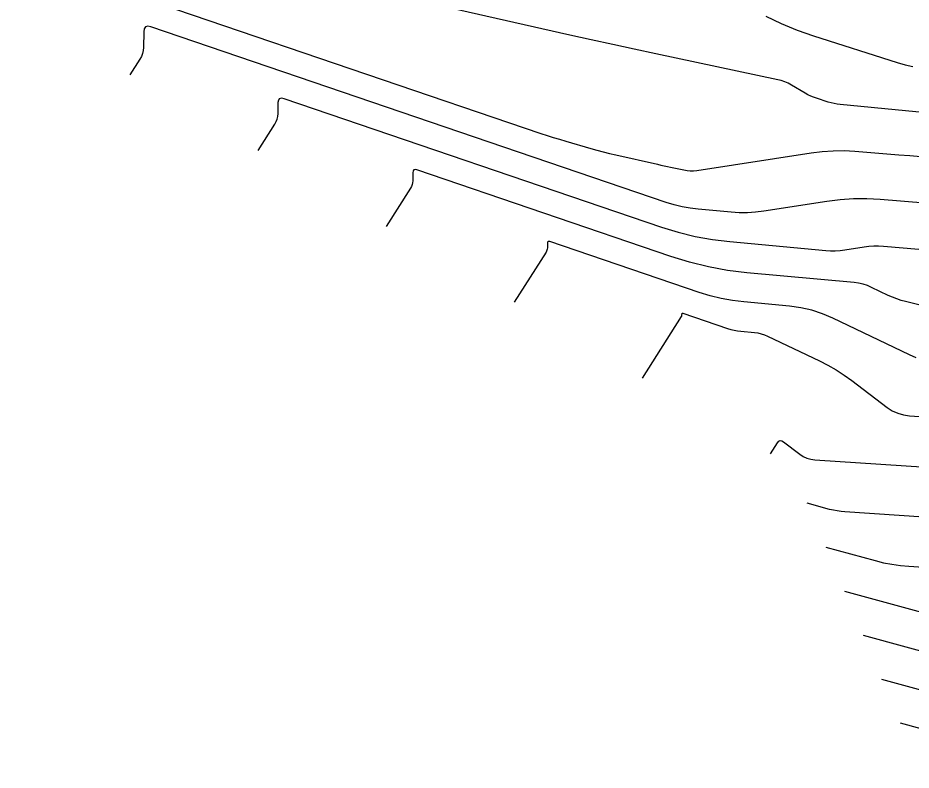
# Model space of a CAD drawing. Extents: x 1354696 to 1366163, y 660729 to 670380.
# Drawn here: x 1361219.1 to 1361301.8, y 664394.7 to 664464.3 of the extents above; entities that cross this region are included whole.
import ezdxf

# ---------------------------------------------------------------- set-up
doc = ezdxf.new("R2010")
doc.units = 0
doc.layers.add('R_Contours', color=7, linetype='Continuous')

msp = doc.modelspace()

# ---------------------------------------------------------------- linework, layer by layer
at = {"layer": 'R_Contours'}
for points in [[(1361306.352, 664455.21), (1361295.202, 664456.297), (1361294.919, 664456.333), (1361294.64, 664456.382), (1361294.363, 664456.447), (1361294.089, 664456.526), (1361293.001, 664456.873), (1361292.732, 664456.967), (1361292.47, 664457.076), (1361292.215, 664457.2), (1361291.966, 664457.339), (1361290.679, 664458.104), (1361290.377, 664458.267), (1361290.065, 664458.404), (1361289.743, 664458.515), (1361289.411, 664458.599), (1361278.126, 664460.983), (1361276.134, 664461.408), (1361274.143, 664461.84), (1361272.154, 664462.28), (1361270.166, 664462.727), (1361225.012, 664472.977)], [(1361219.052, 664470.128), (1361267.49, 664453.626), (1361268.06, 664453.436), (1361268.632, 664453.252), (1361269.207, 664453.075), (1361269.783, 664452.905), (1361272.094, 664452.237), (1361272.673, 664452.075), (1361273.253, 664451.92), (1361273.837, 664451.775), (1361274.422, 664451.637), (1361278.284, 664450.761), (1361278.587, 664450.692), (1361278.89, 664450.625), (1361279.194, 664450.56), (1361279.497, 664450.495), (1361280.713, 664450.238), (1361281.017, 664450.188), (1361281.322, 664450.165), (1361281.628, 664450.171), (1361281.934, 664450.204), (1361292.523, 664451.831), (1361293.531, 664451.956), (1361294.542, 664452.022), (1361295.555, 664452.029), (1361296.569, 664451.977), (1361300.633, 664451.65), (1361301.649, 664451.566), (1361302.665, 664451.478)], [(1361288.303, 664464.492), (1361289.74, 664463.796), (1361291.215, 664463.183), (1361292.727, 664462.654), (1361300.488, 664460.18), (1361301.204, 664459.973), (1361301.927, 664459.804)], [(1361311.325, 664446.497), (1361298.895, 664447.498), (1361297.66, 664447.561), (1361296.427, 664447.553), (1361295.197, 664447.472), (1361293.969, 664447.32), (1361288.12, 664446.421), (1361287.365, 664446.328), (1361286.608, 664446.282), (1361285.851, 664446.282), (1361285.092, 664446.329), (1361282.052, 664446.608), (1361281.297, 664446.7), (1361280.552, 664446.836), (1361279.815, 664447.016), (1361279.088, 664447.24), (1361231.365, 664463.499), (1361231.082, 664463.552), (1361230.878, 664463.493), (1361230.752, 664463.321), (1361230.706, 664463.037), (1361230.677, 664461.569), (1361230.653, 664461.287), (1361230.591, 664461.016), (1361230.492, 664460.756), (1361230.357, 664460.508), (1361229.43, 664459.05)], [(1361241.292, 664452.028), (1361242.853, 664454.485), (1361242.978, 664454.712), (1361243.068, 664454.95), (1361243.124, 664455.199), (1361243.147, 664455.457), (1361243.168, 664456.512), (1361243.203, 664456.732), (1361243.3, 664456.865), (1361243.458, 664456.911), (1361243.677, 664456.869), (1361278.648, 664444.955), (1361280.204, 664444.476), (1361281.78, 664444.091), (1361283.376, 664443.8), (1361284.992, 664443.603), (1361293.855, 664442.789), (1361294.302, 664442.761), (1361294.749, 664442.761), (1361295.195, 664442.789), (1361295.639, 664442.843), (1361297.417, 664443.116), (1361297.862, 664443.172), (1361298.308, 664443.201), (1361298.755, 664443.204), (1361299.203, 664443.181), (1361302.473, 664442.918)], [(1361314.444, 664434.724), (1361301.252, 664438.052), (1361300.841, 664438.166), (1361300.438, 664438.3), (1361300.041, 664438.455), (1361299.652, 664438.629), (1361298.11, 664439.366), (1361297.72, 664439.532), (1361297.319, 664439.661), (1361296.909, 664439.755), (1361296.488, 664439.812), (1361286.545, 664440.726), (1361284.757, 664440.943), (1361282.991, 664441.265), (1361281.247, 664441.691), (1361279.526, 664442.221), (1361255.99, 664450.24), (1361255.835, 664450.269), (1361255.723, 664450.237), (1361255.655, 664450.143), (1361255.629, 664449.987), (1361255.614, 664449.24), (1361255.599, 664449.057), (1361255.559, 664448.881), (1361255.495, 664448.712), (1361255.406, 664448.551), (1361253.154, 664445.007)], [(1361302.234, 664432.857), (1361301.609, 664433.136), (1361294.533, 664436.517), (1361293.562, 664436.93), (1361292.566, 664437.253), (1361291.546, 664437.485), (1361290.5, 664437.627), (1361286.269, 664438.016), (1361285.218, 664438.144), (1361284.179, 664438.333), (1361283.154, 664438.584), (1361282.142, 664438.896), (1361268.303, 664443.61), (1361268.212, 664443.628), (1361268.146, 664443.609), (1361268.106, 664443.553), (1361268.091, 664443.462), (1361268.082, 664443.022), (1361268.073, 664442.915), (1361268.049, 664442.811), (1361268.012, 664442.712), (1361267.96, 664442.617), (1361265.016, 664437.986)], [(1361276.878, 664430.964), (1361280.513, 664436.684), (1361280.529, 664436.712), (1361280.54, 664436.742), (1361280.547, 664436.773), (1361280.55, 664436.805), (1361280.552, 664436.936), (1361280.557, 664436.964), (1361280.569, 664436.98), (1361280.588, 664436.986), (1361280.616, 664436.981), (1361284.758, 664435.57), (1361285.061, 664435.476), (1361285.368, 664435.401), (1361285.678, 664435.345), (1361285.993, 664435.307), (1361287.26, 664435.19), (1361287.573, 664435.148), (1361287.878, 664435.078), (1361288.176, 664434.981), (1361288.467, 664434.858), (1361293.278, 664432.559), (1361294.06, 664432.161), (1361294.819, 664431.725), (1361295.555, 664431.251), (1361296.267, 664430.738), (1361299.551, 664428.25), (1361300.026, 664427.939), (1361300.531, 664427.706), (1361301.065, 664427.551), (1361301.629, 664427.474), (1361304.466, 664427.286)], [(1361288.74, 664423.943), (1361289.398, 664424.979), (1361289.514, 664425.114), (1361289.644, 664425.176), (1361289.787, 664425.163), (1361289.944, 664425.077), (1361291.462, 664423.926), (1361291.779, 664423.719), (1361292.116, 664423.564), (1361292.471, 664423.461), (1361292.847, 664423.409), (1361305.076, 664422.6)], [(1361305.685, 664417.914), (1361295.637, 664418.579), (1361295.279, 664418.612), (1361294.924, 664418.662), (1361294.572, 664418.73), (1361294.222, 664418.816), (1361292.135, 664419.387)], [(1361293.861, 664415.316), (1361298.447, 664414.064), (1361299.214, 664413.875), (1361299.988, 664413.725), (1361300.769, 664413.614), (1361301.556, 664413.542), (1361308.375, 664413.091)], [(1361295.587, 664411.246), (1361303.058, 664409.205)], [(1361297.313, 664407.176), (1361308.848, 664404.025)], [(1361299.039, 664403.106), (1361314.637, 664398.845)], [(1361300.765, 664399.036), (1361316.751, 664394.669)]]:
    msp.add_lwpolyline(points, dxfattribs=at)

doc.saveas('drawing.dxf')
